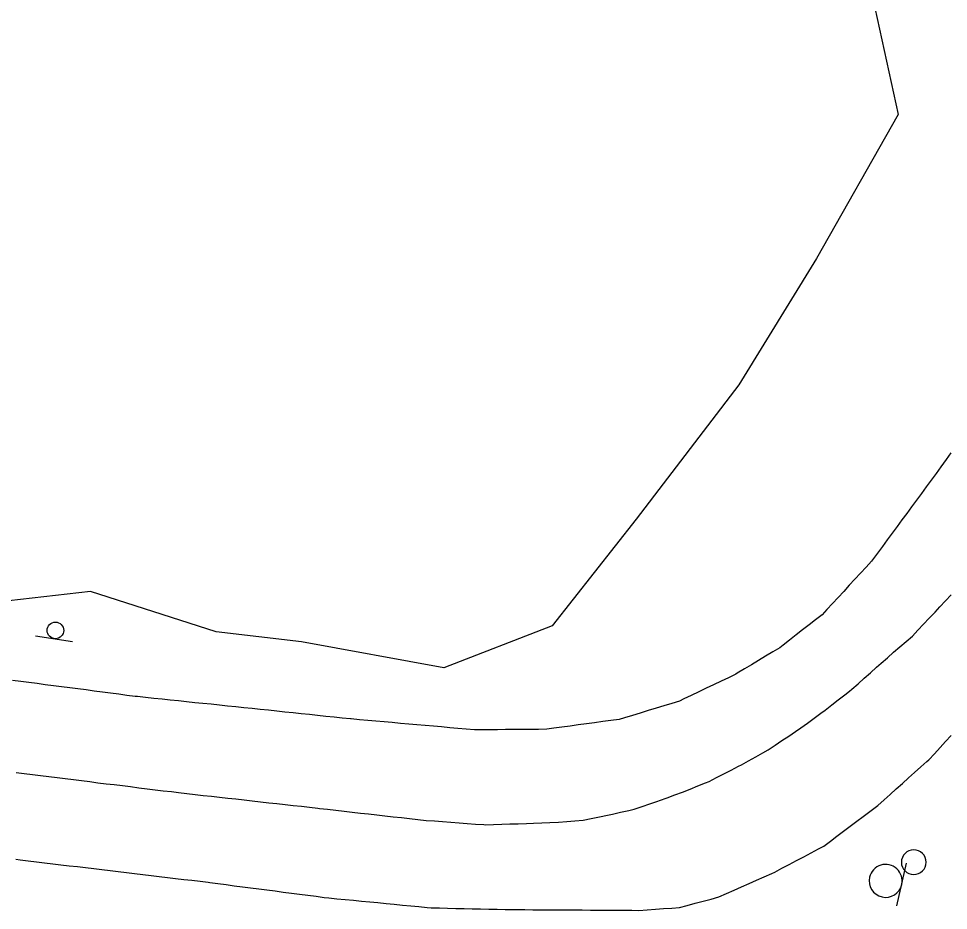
# Model space of a CAD drawing. Extents: x 1901471 to 1963503, y 756461 to 799997.
# Drawn here: x 1940079.9 to 1940192.7, y 780646.6 to 780754.8 of the extents above; entities that cross this region are included whole.
import ezdxf

# ---------------------------------------------------------------- set-up
doc = ezdxf.new("R2010")
doc.units = 0
for name, color, linetype in [('Default', 7, 'Continuous'), ('RD_EX_Bldg', 7, 'Continuous'), ('RD_EX_BldgApp', 7, 'Continuous'), ('RD_EX_Misc', 7, 'Continuous'), ('RD_EX_Road', 7, 'Continuous'), ('RD_EX_VEG', 7, 'Continuous')]:
    doc.layers.add(name, color=color, linetype=linetype)

# ---------------------------------------------------------------- blocks, each defined once
blk = doc.blocks.new('POST')
at = {"layer": 'Default'}
for start, end in [(90, 270), (270, 90)]:
    blk.add_arc((0, 0), 0.127, start, end, dxfattribs=at)
blk = doc.blocks.new('SIGN2')
at = {"layer": 'Default'}
blk.add_lwpolyline([(-0.127, 0.1692), (-0.127, -0.1692)], dxfattribs=at)
for start, end in [(0, 180), (180, 0)]:
    blk.add_arc((0, 0), 0.127, start, end, dxfattribs=at)
blk = doc.blocks.new('SIGN')
at = {"layer": 'RD_EX_BldgApp'}
blk.add_line((-4.52, -2.02), (4.48, -2.02), dxfattribs=at)
blk.add_circle((0, 0), 2, dxfattribs=at)

msp = doc.modelspace()

# ---------------------------------------------------------------- linework, layer by layer
at = {"layer": 'RD_EX_Road'}
for points in [[(1940192.99, 780702.1), (1940192.42, 780701.28), (1940191.79, 780700.38), (1940191.19, 780699.58), (1940190.6, 780698.77), (1940190.01, 780697.97), (1940189.42, 780697.16), (1940188.83, 780696.36), (1940188.23, 780695.56), (1940187.64, 780694.75), (1940187.05, 780693.95), (1940186.46, 780693.14), (1940185.87, 780692.34), (1940185.27, 780691.53), (1940184.68, 780690.73), (1940184.09, 780689.92), (1940183.5, 780689.12), (1940183.38, 780688.96), (1940182.7, 780688.22), (1940182.02, 780687.49), (1940181.34, 780686.75), (1940180.66, 780686.02), (1940179.99, 780685.28), (1940179.31, 780684.55), (1940178.63, 780683.82), (1940177.95, 780683.08), (1940177.37, 780682.45), (1940176.58, 780681.84), (1940175.79, 780681.22), (1940175, 780680.61), (1940174.22, 780680), (1940173.43, 780679.38), (1940172.64, 780678.77), (1940172.22, 780678.45), (1940171.37, 780677.93), (1940170.51, 780677.41), (1940169.65, 780676.9), (1940168.8, 780676.38), (1940167.94, 780675.87), (1940167.08, 780675.35), (1940166.91, 780675.24), (1940166, 780674.81), (1940165.1, 780674.38), (1940164.2, 780673.95), (1940163.3, 780673.52), (1940162.4, 780673.09), (1940161.49, 780672.66), (1940160.59, 780672.23), (1940160.07, 780671.98), (1940159.12, 780671.69), (1940158.16, 780671.4), (1940157.21, 780671.11), (1940156.25, 780670.82), (1940155.29, 780670.52), (1940154.34, 780670.23), (1940153.38, 780669.94), (1940152.73, 780669.74), (1940151.74, 780669.61), (1940150.75, 780669.48), (1940149.76, 780669.34), (1940148.77, 780669.21), (1940147.78, 780669.07), (1940146.79, 780668.94), (1940145.8, 780668.8), (1940144.81, 780668.67), (1940143.96, 780668.55), (1940142.96, 780668.54), (1940141.96, 780668.53), (1940140.96, 780668.53), (1940139.96, 780668.52), (1940138.96, 780668.51), (1940137.96, 780668.5), (1940136.96, 780668.49), (1940135.96, 780668.48), (1940135.17, 780668.47), (1940134.18, 780668.56), (1940133.18, 780668.65), (1940132.19, 780668.74), (1940131.19, 780668.83), (1940130.19, 780668.91), (1940129.2, 780669), (1940128.2, 780669.09), (1940127.21, 780669.18), (1940126.21, 780669.27), (1940125.21, 780669.36), (1940124.22, 780669.44), (1940123.22, 780669.53), (1940122.23, 780669.62), (1940121.23, 780669.71), (1940120.23, 780669.8), (1940120.13, 780669.81), (1940119.14, 780669.91), (1940118.14, 780670.01), (1940117.15, 780670.12), (1940116.15, 780670.22), (1940115.16, 780670.33), (1940114.16, 780670.43), (1940113.17, 780670.53), (1940112.18, 780670.64), (1940111.18, 780670.74), (1940110.19, 780670.85), (1940109.19, 780670.95), (1940108.2, 780671.06), (1940107.2, 780671.16), (1940106.21, 780671.26), (1940105.21, 780671.37), (1940104.22, 780671.47), (1940103.23, 780671.58), (1940102.23, 780671.68), (1940101.24, 780671.78), (1940100.24, 780671.89), (1940099.25, 780671.99), (1940098.25, 780672.1), (1940097.26, 780672.2), (1940096.27, 780672.3), (1940095.27, 780672.41), (1940094.28, 780672.51), (1940094, 780672.54), (1940093.01, 780672.67), (1940092.02, 780672.8), (1940091.03, 780672.93), (1940090.03, 780673.06), (1940089.04, 780673.19), (1940088.05, 780673.32), (1940087.06, 780673.45), (1940086.07, 780673.57), (1940085.08, 780673.7), (1940084.08, 780673.83), (1940083.09, 780673.96), (1940082.1, 780674.09), (1940081.11, 780674.22), (1940080.12, 780674.35), (1940079.13, 780674.48)], [(1940079.56, 780663.3), (1940080.55, 780663.17), (1940081.54, 780663.05), (1940082.53, 780662.93), (1940083.53, 780662.81), (1940084.52, 780662.69), (1940085.51, 780662.56), (1940086.5, 780662.44), (1940087.5, 780662.32), (1940088.49, 780662.2), (1940089.48, 780662.07), (1940090.47, 780661.95), (1940091.47, 780661.83), (1940092.46, 780661.71), (1940093.45, 780661.59), (1940094.44, 780661.46), (1940095.44, 780661.34), (1940096.43, 780661.22), (1940097.42, 780661.1), (1940098.41, 780660.98), (1940099.28, 780660.87), (1940100.27, 780660.76), (1940101.27, 780660.65), (1940102.26, 780660.53), (1940103.25, 780660.42), (1940104.25, 780660.31), (1940105.24, 780660.2), (1940106.24, 780660.09), (1940107.23, 780659.98), (1940108.22, 780659.87), (1940109.22, 780659.76), (1940110.21, 780659.64), (1940111.2, 780659.53), (1940112.2, 780659.42), (1940113.19, 780659.31), (1940114.19, 780659.2), (1940115.18, 780659.09), (1940116.17, 780658.98), (1940116.37, 780658.95), (1940117.36, 780658.84), (1940118.36, 780658.73), (1940119.35, 780658.62), (1940120.34, 780658.5), (1940121.34, 780658.39), (1940122.33, 780658.28), (1940123.32, 780658.17), (1940124.32, 780658.05), (1940125.31, 780657.94), (1940126.31, 780657.83), (1940127.3, 780657.72), (1940128.29, 780657.6), (1940129.32, 780657.49), (1940130.32, 780657.42), (1940131.32, 780657.34), (1940132.31, 780657.27), (1940133.31, 780657.2), (1940134.31, 780657.12), (1940135.3, 780657.05), (1940136.3, 780656.98), (1940136.3, 780656.98), (1940136.49, 780656.97), (1940137.49, 780657), (1940138.49, 780657.03), (1940139.49, 780657.06), (1940140.49, 780657.09), (1940141.49, 780657.12), (1940142.34, 780657.15), (1940143.34, 780657.18), (1940144.34, 780657.22), (1940145.39, 780657.26), (1940146.39, 780657.35), (1940147.38, 780657.44), (1940148.38, 780657.54), (1940149.36, 780657.73), (1940150.34, 780657.93), (1940151.32, 780658.13), (1940151.95, 780658.25), (1940152.92, 780658.48), (1940153.9, 780658.71), (1940154.58, 780658.87), (1940155.53, 780659.19), (1940156.48, 780659.51), (1940157.43, 780659.82), (1940157.64, 780659.89), (1940158.58, 780660.24), (1940159.51, 780660.59), (1940160.43, 780660.92), (1940161.36, 780661.3), (1940162.28, 780661.67), (1940163.21, 780662.04), (1940163.68, 780662.23), (1940164.57, 780662.69), (1940165.46, 780663.14), (1940166.35, 780663.6), (1940167.24, 780664.06), (1940167.57, 780664.22), (1940168.44, 780664.72), (1940169.31, 780665.21), (1940170.18, 780665.7), (1940170.83, 780666.06), (1940171.66, 780666.62), (1940172.49, 780667.18), (1940173.32, 780667.73), (1940174.15, 780668.29), (1940174.8, 780668.72), (1940175.61, 780669.31), (1940176.41, 780669.9), (1940177.22, 780670.5), (1940177.74, 780670.88), (1940178.53, 780671.5), (1940179.32, 780672.11), (1940180.11, 780672.73), (1940180.9, 780673.34), (1940180.99, 780673.42), (1940181.73, 780674.08), (1940182.48, 780674.75), (1940183.23, 780675.41), (1940183.97, 780676.08), (1940184.54, 780676.58), (1940185.29, 780677.24), (1940186.05, 780677.89), (1940186.8, 780678.55), (1940187.55, 780679.21), (1940188.32, 780679.87), (1940188.32, 780679.87), (1940189, 780680.59), (1940189.69, 780681.32), (1940190.38, 780682.04), (1940191.07, 780682.76), (1940191.67, 780683.4), (1940192.35, 780684.13), (1940193.02, 780684.87)], [(1940079.53, 780652.77), (1940080.04, 780652.71), (1940081.03, 780652.59), (1940082.03, 780652.47), (1940083.02, 780652.35), (1940084.01, 780652.23), (1940085, 780652.11), (1940086, 780651.99), (1940086.99, 780651.88), (1940087.98, 780651.76), (1940088.98, 780651.64), (1940089.97, 780651.52), (1940090.96, 780651.4), (1940091.95, 780651.28), (1940092.95, 780651.16), (1940093.94, 780651.05), (1940094.93, 780650.93), (1940095.93, 780650.81), (1940096.92, 780650.69), (1940097.91, 780650.57), (1940098.9, 780650.45), (1940099.9, 780650.33), (1940100.89, 780650.22), (1940101.88, 780650.1), (1940102.88, 780649.98), (1940103.06, 780649.96), (1940104.05, 780649.83), (1940105.04, 780649.7), (1940106.03, 780649.57), (1940107.02, 780649.44), (1940108.02, 780649.31), (1940109.01, 780649.18), (1940110, 780649.06), (1940110.99, 780648.93), (1940111.98, 780648.8), (1940112.97, 780648.67), (1940113.96, 780648.54), (1940114.96, 780648.41), (1940115.95, 780648.28), (1940116.94, 780648.15), (1940117.49, 780648.08), (1940118.49, 780647.99), (1940119.48, 780647.89), (1940120.48, 780647.8), (1940121.47, 780647.7), (1940122.47, 780647.6), (1940123.46, 780647.51), (1940124.46, 780647.41), (1940125.45, 780647.32), (1940126.45, 780647.22), (1940127.44, 780647.13), (1940128.44, 780647.03), (1940129.43, 780646.93), (1940129.92, 780646.89), (1940130.92, 780646.87), (1940131.92, 780646.84), (1940132.92, 780646.82), (1940133.92, 780646.8), (1940134.92, 780646.78), (1940135.92, 780646.76), (1940136.92, 780646.74), (1940137.92, 780646.71), (1940138.92, 780646.69), (1940139.91, 780646.67), (1940140.28, 780646.66), (1940141.28, 780646.66), (1940142.28, 780646.65), (1940143.28, 780646.64), (1940144.27, 780646.64), (1940145.27, 780646.63), (1940146.27, 780646.63), (1940147.27, 780646.62), (1940148.27, 780646.62), (1940149.27, 780646.61), (1940150.27, 780646.6), (1940151.27, 780646.6), (1940152.27, 780646.59), (1940153.27, 780646.59), (1940154.27, 780646.58), (1940155.13, 780646.57), (1940156.13, 780646.65), (1940157.13, 780646.72), (1940158.12, 780646.79), (1940159.12, 780646.86), (1940160.05, 780646.92), (1940161.01, 780647.18), (1940161.98, 780647.44), (1940162.94, 780647.7), (1940163.91, 780647.95), (1940164.85, 780648.21), (1940165.77, 780648.61), (1940166.68, 780649.02), (1940167.59, 780649.42), (1940168.51, 780649.83), (1940169.42, 780650.24), (1940170.33, 780650.64), (1940171.25, 780651.05), (1940171.62, 780651.21), (1940172.5, 780651.68), (1940173.39, 780652.15), (1940174.27, 780652.62), (1940175.15, 780653.09), (1940176.04, 780653.56), (1940176.92, 780654.03), (1940177.58, 780654.38), (1940178.37, 780654.98), (1940179.17, 780655.58), (1940179.97, 780656.18), (1940180.77, 780656.78), (1940181.57, 780657.38), (1940182.37, 780657.98), (1940183.17, 780658.58), (1940183.97, 780659.18), (1940184.14, 780659.31), (1940184.88, 780659.97), (1940185.63, 780660.64), (1940186.37, 780661.31), (1940187.11, 780661.97), (1940187.86, 780662.64), (1940188.6, 780663.31), (1940189.35, 780663.98), (1940190.09, 780664.64), (1940190.32, 780664.85), (1940191, 780665.58), (1940191.68, 780666.32), (1940192.35, 780667.05), (1940193.03, 780667.79)]]:
    msp.add_lwpolyline(points, dxfattribs=at)
at = {"layer": 'RD_EX_VEG'}
msp.add_lwpolyline([(1940183.49, 780757.43), (1940186.58, 780743.14), (1940176.67, 780725.69), (1940167.28, 780710.34), (1940154.82, 780694.06), (1940144.59, 780681.12), (1940131.45, 780675.99), (1940114.2, 780679.18), (1940103.83, 780680.36), (1940088.59, 780685.26), (1940077.21, 780683.96)], dxfattribs=at)

# ---------------------------------------------------------------- block references
at = {"layer": 'RD_EX_Bldg'}
for name, p, xscale, yscale, rotation in [('SIGN', (1940084.32, 780680.55), 0.5039370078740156, 0.5039370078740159, -8.823163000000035), ('SIGN2', (1940185.08, 780650.15), 15.748031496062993, 15.74803149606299, 167.244894)]:
    msp.add_blockref(name, p, dxfattribs=dict(at, xscale=xscale, yscale=yscale, rotation=rotation))
at = {"layer": 'RD_EX_Misc', "xscale": 11.811023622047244, "yscale": 11.811023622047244}
msp.add_blockref('POST', (1940188.49, 780652.42), dxfattribs=at)

doc.saveas('drawing.dxf')
